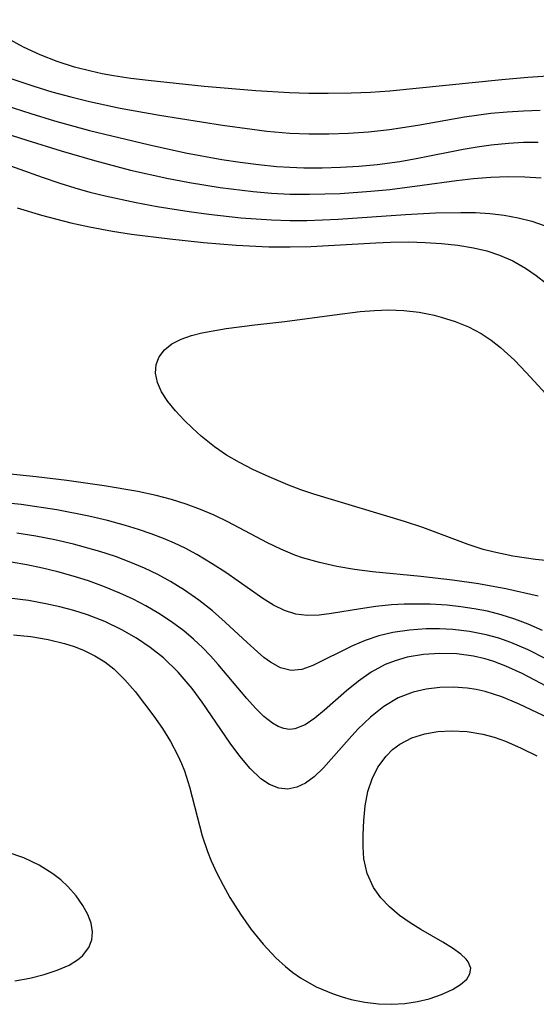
# Model space of a CAD drawing. Header units: metres. Extents: x 1073367 to 1082519, y 1569854 to 1574957.
# Tile 764 of 1056: x 1080702 to 1080753, y 1571589 to 1571687. Entities that reach past the tile are written whole.
import ezdxf

# ---------------------------------------------------------------- set-up
doc = ezdxf.new("R2010")
doc.units = ezdxf.units.M
doc.layers.add('CGG_CurvaNivelLidar_v1', color=253, linetype='Continuous', lineweight=30)

msp = doc.modelspace()

# ---------------------------------------------------------------- linework, layer by layer
at = {"layer": 'CGG_CurvaNivelLidar_v1'}
for p, q in [((1080702.0081, 1571684.4285, 76), (1080696.9989, 1571687.1676, 76)), ((1080703.6491, 1571683.6713, 76), (1080702.0081, 1571684.4285, 76)), ((1080705.3436, 1571683.0141, 76), (1080703.6491, 1571683.6713, 76)), ((1080707.082, 1571682.4522, 76), (1080705.3436, 1571683.0141, 76)), ((1080708.6849, 1571682.0282, 76), (1080707.082, 1571682.4522, 76)), ((1080699.9236, 1571681.5728, 75.5), (1080703.013, 1571680.5437, 75.5)), ((1080709.82, 1571681.7813, 76), (1080708.6849, 1571682.0282, 76)), ((1080710.9662, 1571681.5713, 76), (1080709.82, 1571681.7813, 76)), ((1080712.6904, 1571681.3155, 76), (1080710.9662, 1571681.5713, 76)), ((1080714.4294, 1571681.1058, 76), (1080712.6904, 1571681.3155, 76)), ((1080752.2514, 1571681.4184, 76), (1080749.6574, 1571681.1916, 76)), ((1080755.2326, 1571681.6245, 76), (1080752.2514, 1571681.4184, 76)), ((1080693.7447, 1571680.7213, 75), (1080702.7221, 1571677.8204, 75)), ((1080703.013, 1571680.5437, 75.5), (1080704.8259, 1571679.9958, 75.5)), ((1080719.9977, 1571680.5275, 76), (1080714.4294, 1571681.1058, 76)), ((1080725.1477, 1571680.079, 76), (1080719.9977, 1571680.5275, 76)), ((1080749.6574, 1571681.1916, 76), (1080738.481, 1571680.0638, 76)), ((1080704.8259, 1571679.9958, 75.5), (1080706.6955, 1571679.477, 75.5)), ((1080706.6955, 1571679.477, 75.5), (1080708.5787, 1571679.0094, 75.5)), ((1080728.5058, 1571679.8707, 76), (1080725.1477, 1571680.079, 76)), ((1080730.4235, 1571679.8145, 76), (1080728.5058, 1571679.8707, 76)), ((1080732.3426, 1571679.8052, 76), (1080730.4235, 1571679.8145, 76)), ((1080734.6453, 1571679.8493, 76), (1080732.3426, 1571679.8052, 76)), ((1080736.5644, 1571679.9335, 76), (1080734.6453, 1571679.8493, 76)), ((1080738.481, 1571680.0638, 76), (1080736.5644, 1571679.9335, 76)), ((1080708.5787, 1571679.0094, 75.5), (1080711.6243, 1571678.3734, 75.5)), ((1080711.6243, 1571678.3734, 75.5), (1080715.5298, 1571677.6762, 75.5)), ((1080695.5933, 1571677.3324, 74.5), (1080702.3354, 1571675.1635, 74.5)), ((1080702.7221, 1571677.8204, 75), (1080705.0778, 1571677.1093, 75)), ((1080715.5298, 1571677.6762, 75.5), (1080721.8299, 1571676.675, 75.5)), ((1080741.2956, 1571676.6596, 75.5), (1080745.9409, 1571677.4812, 75.5)), ((1080745.9409, 1571677.4812, 75.5), (1080748.5724, 1571677.8442, 75.5)), ((1080748.5724, 1571677.8442, 75.5), (1080750.2, 1571678.003, 75.5)), ((1080750.2, 1571678.003, 75.5), (1080751.8237, 1571678.1056, 75.5)), ((1080751.8237, 1571678.1056, 75.5), (1080753.4798, 1571678.1471, 75.5)), ((1080705.0778, 1571677.1093, 75), (1080708.5618, 1571676.1407, 75)), ((1080721.8299, 1571676.675, 75.5), (1080724.7783, 1571676.2491, 75.5)), ((1080738.4488, 1571676.2208, 75.5), (1080741.2956, 1571676.6596, 75.5)), ((1080708.5618, 1571676.1407, 75), (1080714.4082, 1571674.7293, 75)), ((1080724.7783, 1571676.2491, 75.5), (1080726.2539, 1571676.0698, 75.5)), ((1080726.2539, 1571676.0698, 75.5), (1080728.5428, 1571675.8699, 75.5)), ((1080728.5428, 1571675.8699, 75.5), (1080730.4346, 1571675.7922, 75.5)), ((1080730.4346, 1571675.7922, 75.5), (1080732.4141, 1571675.7901, 75.5)), ((1080732.4141, 1571675.7901, 75.5), (1080734.3931, 1571675.8597, 75.5)), ((1080734.3931, 1571675.8597, 75.5), (1080736.3691, 1571675.9977, 75.5)), ((1080736.3691, 1571675.9977, 75.5), (1080738.4488, 1571676.2208, 75.5)), ((1080702.3354, 1571675.1635, 74.5), (1080705.7366, 1571674.1028, 74.5)), ((1080714.4082, 1571674.7293, 75), (1080718.1486, 1571673.9195, 75)), ((1080745.815, 1571674.2637, 75), (1080747.1859, 1571674.5054, 75)), ((1080747.1859, 1571674.5054, 75), (1080748.5924, 1571674.7088, 75)), ((1080748.5924, 1571674.7088, 75), (1080750.3332, 1571674.886, 75)), ((1080750.3332, 1571674.886, 75), (1080751.8027, 1571674.9681, 75)), ((1080751.8027, 1571674.9681, 75), (1080753.2619, 1571674.983, 75)), ((1080698.3728, 1571673.4584, 74), (1080703.8444, 1571671.4753, 74)), ((1080705.7366, 1571674.1028, 74.5), (1080709.0622, 1571673.129, 74.5)), ((1080718.1486, 1571673.9195, 75), (1080721.7694, 1571673.2515, 75)), ((1080739.483, 1571673.0544, 75), (1080741.2809, 1571673.3666, 75)), ((1080741.2809, 1571673.3666, 75), (1080745.815, 1571674.2637, 75)), ((1080709.0622, 1571673.129, 74.5), (1080712.6494, 1571672.1949, 74.5)), ((1080721.7694, 1571673.2515, 75), (1080723.5861, 1571672.9726, 75)), ((1080723.5861, 1571672.9726, 75), (1080725.4065, 1571672.7388, 75)), ((1080725.4065, 1571672.7388, 75), (1080727.2307, 1571672.5609, 75)), ((1080727.2307, 1571672.5609, 75), (1080728.5401, 1571672.4756, 75)), ((1080728.5401, 1571672.4756, 75), (1080729.9197, 1571672.4277, 75)), ((1080729.9197, 1571672.4277, 75), (1080731.7511, 1571672.4214, 75)), ((1080731.7511, 1571672.4214, 75), (1080733.5824, 1571672.474, 75)), ((1080733.5824, 1571672.474, 75), (1080735.4114, 1571672.5837, 75)), ((1080735.4114, 1571672.5837, 75), (1080737.2355, 1571672.7535, 75)), ((1080737.2355, 1571672.7535, 75), (1080739.483, 1571673.0544, 75)), ((1080703.8444, 1571671.4753, 74), (1080705.6034, 1571670.8832, 74)), ((1080712.6494, 1571672.1949, 74.5), (1080716.2646, 1571671.3856, 74.5)), ((1080746.8284, 1571671.36, 74.5), (1080748.5444, 1571671.4952, 74.5)), ((1080748.5444, 1571671.4952, 74.5), (1080750.298, 1571671.5462, 74.5)), ((1080750.298, 1571671.5462, 74.5), (1080751.9562, 1571671.5196, 74.5)), ((1080751.9562, 1571671.5196, 74.5), (1080753.591, 1571671.4061, 74.5)), ((1080705.6034, 1571670.8832, 74), (1080707.0986, 1571670.4231, 74)), ((1080707.0986, 1571670.4231, 74), (1080708.6052, 1571670.0019, 74)), ((1080716.2646, 1571671.3856, 74.5), (1080718.5262, 1571670.9587, 74.5)), ((1080718.5262, 1571670.9587, 74.5), (1080721.5964, 1571670.4674, 74.5)), ((1080721.5964, 1571670.4674, 74.5), (1080724.8628, 1571670.0608, 74.5)), ((1080738.5084, 1571670.2736, 74.5), (1080741.7159, 1571670.6738, 74.5)), ((1080741.7159, 1571670.6738, 74.5), (1080745.1308, 1571671.1583, 74.5)), ((1080745.1308, 1571671.1583, 74.5), (1080746.8284, 1571671.36, 74.5)), ((1080708.6052, 1571670.0019, 74), (1080710.1297, 1571669.6182, 74)), ((1080710.1297, 1571669.6182, 74), (1080713.2039, 1571668.9494, 74)), ((1080724.8628, 1571670.0608, 74.5), (1080726.6989, 1571669.9021, 74.5)), ((1080726.6989, 1571669.9021, 74.5), (1080728.5384, 1571669.8069, 74.5)), ((1080728.5384, 1571669.8069, 74.5), (1080730.4764, 1571669.7841, 74.5)), ((1080730.4764, 1571669.7841, 74.5), (1080733.5508, 1571669.8748, 74.5)), ((1080733.5508, 1571669.8748, 74.5), (1080736.5988, 1571670.0858, 74.5)), ((1080736.5988, 1571670.0858, 74.5), (1080738.5084, 1571670.2736, 74.5)), ((1080713.2039, 1571668.9494, 74), (1080715.3276, 1571668.5549, 74)), ((1080715.3276, 1571668.5549, 74), (1080718.5117, 1571668.0501, 74)), ((1080701.3527, 1571668.4242, 73.5), (1080703.7798, 1571667.695, 73.5)), ((1080703.7798, 1571667.695, 73.5), (1080706.692, 1571666.942, 73.5)), ((1080718.5117, 1571668.0501, 74), (1080720.4707, 1571667.7853, 74)), ((1080720.4707, 1571667.7853, 74), (1080723.6597, 1571667.4378, 74)), ((1080733.3609, 1571667.2975, 74), (1080740.0515, 1571667.7576, 74)), ((1080740.0515, 1571667.7576, 74), (1080743.0332, 1571667.9227, 74)), ((1080743.0332, 1571667.9227, 74), (1080745.5728, 1571667.9776, 74)), ((1080745.5728, 1571667.9776, 74), (1080747.029, 1571667.952, 74)), ((1080747.029, 1571667.952, 74), (1080748.4728, 1571667.861, 74)), ((1080748.4728, 1571667.861, 74), (1080749.8802, 1571667.6894, 74)), ((1080749.8802, 1571667.6894, 74), (1080751.2682, 1571667.4332, 74)), ((1080706.692, 1571666.942, 73.5), (1080708.5678, 1571666.5244, 73.5)), ((1080708.5678, 1571666.5244, 73.5), (1080710.8462, 1571666.0994, 73.5)), ((1080723.6597, 1571667.4378, 74), (1080726.7107, 1571667.2225, 74)), ((1080726.7107, 1571667.2225, 74), (1080728.5367, 1571667.1649, 74)), ((1080728.5367, 1571667.1649, 74), (1080730.226, 1571667.1702, 74)), ((1080730.226, 1571667.1702, 74), (1080733.3609, 1571667.2975, 74)), ((1080751.2682, 1571667.4332, 74), (1080752.632, 1571667.0895, 74)), ((1080752.632, 1571667.0895, 74), (1080753.9756, 1571666.6521, 74)), ((1080710.8462, 1571666.0994, 73.5), (1080712.7512, 1571665.8079, 73.5)), ((1080712.7512, 1571665.8079, 73.5), (1080716.5827, 1571665.3327, 73.5)), ((1080716.5827, 1571665.3327, 73.5), (1080719.9389, 1571664.9832, 73.5)), ((1080719.9389, 1571664.9832, 73.5), (1080723.1867, 1571664.7189, 73.5)), ((1080723.1867, 1571664.7189, 73.5), (1080726.4386, 1571664.5596, 73.5)), ((1080726.4386, 1571664.5596, 73.5), (1080728.5502, 1571664.5358, 73.5)), ((1080728.5502, 1571664.5358, 73.5), (1080730.6215, 1571664.5882, 73.5)), ((1080730.6215, 1571664.5882, 73.5), (1080737.0937, 1571664.9506, 73.5)), ((1080737.0937, 1571664.9506, 73.5), (1080738.5746, 1571665.0075, 73.5)), ((1080738.5746, 1571665.0075, 73.5), (1080740.343, 1571665.0317, 73.5)), ((1080740.343, 1571665.0317, 73.5), (1080742.0006, 1571664.9946, 73.5)), ((1080742.0006, 1571664.9946, 73.5), (1080743.6406, 1571664.8921, 73.5)), ((1080743.6406, 1571664.8921, 73.5), (1080745.2561, 1571664.7161, 73.5)), ((1080745.2561, 1571664.7161, 73.5), (1080746.8382, 1571664.4532, 73.5)), ((1080746.8382, 1571664.4532, 73.5), (1080748.1668, 1571664.1394, 73.5)), ((1080748.1668, 1571664.1394, 73.5), (1080749.4349, 1571663.7252, 73.5)), ((1080749.4349, 1571663.7252, 73.5), (1080750.76, 1571663.1428, 73.5)), ((1080750.76, 1571663.1428, 73.5), (1080752.0219, 1571662.4274, 73.5)), ((1080752.0219, 1571662.4274, 73.5), (1080753.0784, 1571661.6935, 73.5)), ((1080753.0784, 1571661.6935, 73.5), (1080754.0931, 1571660.8807, 73.5)), ((1080728.037, 1571657.1163, 73), (1080732.9765, 1571657.7833, 73)), ((1080732.9765, 1571657.7833, 73), (1080735.5539, 1571658.0994, 73)), ((1080735.5539, 1571658.0994, 73), (1080736.9667, 1571658.2214, 73)), ((1080736.9667, 1571658.2214, 73), (1080738.3698, 1571658.269, 73)), ((1080738.3698, 1571658.269, 73), (1080739.9039, 1571658.2059, 73)), ((1080739.9039, 1571658.2059, 73), (1080741.4192, 1571658.0263, 73)), ((1080741.4192, 1571658.0263, 73), (1080742.9073, 1571657.7383, 73)), ((1080742.9073, 1571657.7383, 73), (1080743.622, 1571657.5587, 73)), ((1080722.19, 1571656.4101, 73), (1080725.04, 1571656.7818, 73)), ((1080725.04, 1571656.7818, 73), (1080728.037, 1571657.1163, 73)), ((1080743.622, 1571657.5587, 73), (1080745.0042, 1571657.1263, 73)), ((1080745.0042, 1571657.1263, 73), (1080746.3347, 1571656.5839, 73)), ((1080717.6898, 1571655.3509, 73), (1080718.7289, 1571655.7215, 73)), ((1080718.7289, 1571655.7215, 73), (1080719.7503, 1571655.9792, 73)), ((1080719.7503, 1571655.9792, 73), (1080722.19, 1571656.4101, 73)), ((1080746.3347, 1571656.5839, 73), (1080747.5987, 1571655.9173, 73)), ((1080747.5987, 1571655.9173, 73), (1080748.5903, 1571655.2595, 73)), ((1080716.0582, 1571654.2882, 73), (1080716.7856, 1571654.8742, 73)), ((1080716.7856, 1571654.8742, 73), (1080717.6898, 1571655.3509, 73)), ((1080748.5903, 1571655.2595, 73), (1080749.5341, 1571654.5211, 73)), ((1080715.523, 1571653.6015, 73), (1080716.0582, 1571654.2882, 73)), ((1080749.5341, 1571654.5211, 73), (1080750.9123, 1571653.2626, 73)), ((1080715.158, 1571651.9586, 73), (1080715.213, 1571652.8319, 73)), ((1080715.213, 1571652.8319, 73), (1080715.523, 1571653.6015, 73)), ((1080750.9123, 1571653.2626, 73), (1080752.0962, 1571652.0348, 73)), ((1080715.35, 1571651.0417, 73), (1080715.158, 1571651.9586, 73)), ((1080752.0962, 1571652.0348, 73), (1080754.4292, 1571649.4885, 73)), ((1080715.7559, 1571650.1107, 73), (1080715.35, 1571651.0417, 73)), ((1080716.3713, 1571649.1558, 73), (1080715.7559, 1571650.1107, 73)), ((1080717.1397, 1571648.2125, 73), (1080716.3713, 1571649.1558, 73)), ((1080718.0181, 1571647.2775, 73), (1080717.1397, 1571648.2125, 73)), ((1080718.8389, 1571646.4764, 73), (1080718.0181, 1571647.2775, 73)), ((1080719.7045, 1571645.6891, 73), (1080718.8389, 1571646.4764, 73)), ((1080721.0223, 1571644.6158, 73), (1080719.7045, 1571645.6891, 73)), ((1080722.2256, 1571643.8061, 73), (1080721.0223, 1571644.6158, 73)), ((1080723.51, 1571643.0679, 73), (1080722.2256, 1571643.8061, 73)), ((1080724.8529, 1571642.3824, 73), (1080723.51, 1571643.0679, 73)), ((1080703.2443, 1571641.6502, 73.5), (1080698.5269, 1571642.1183, 73.5)), ((1080726.2354, 1571641.7337, 73), (1080724.8529, 1571642.3824, 73)), ((1080706.3186, 1571641.2867, 73.5), (1080703.2443, 1571641.6502, 73.5)), ((1080710.0267, 1571640.7561, 73.5), (1080706.3186, 1571641.2867, 73.5)), ((1080728.3193, 1571640.8389, 73), (1080726.2354, 1571641.7337, 73)), ((1080713.3899, 1571640.1768, 73.5), (1080710.0267, 1571640.7561, 73.5)), ((1080715.2243, 1571639.7831, 73.5), (1080713.3899, 1571640.1768, 73.5)), ((1080729.6132, 1571640.3542, 73), (1080728.3193, 1571640.8389, 73)), ((1080730.9291, 1571639.9088, 73), (1080729.6132, 1571640.3542, 73)), ((1080701.7526, 1571638.875, 74), (1080698.5372, 1571639.2232, 74)), ((1080716.732, 1571639.3856, 73.5), (1080715.2243, 1571639.7831, 73.5)), ((1080718.2133, 1571638.9179, 73.5), (1080716.732, 1571639.3856, 73.5)), ((1080739.9557, 1571637.1957, 73), (1080730.9291, 1571639.9088, 73)), ((1080705.3186, 1571638.3464, 74), (1080701.7526, 1571638.875, 74)), ((1080708.5098, 1571637.7341, 74), (1080705.3186, 1571638.3464, 74)), ((1080719.62, 1571638.3952, 73.5), (1080718.2133, 1571638.9179, 73.5)), ((1080720.9969, 1571637.8118, 73.5), (1080719.62, 1571638.3952, 73.5)), ((1080710.3518, 1571637.3055, 74), (1080708.5098, 1571637.7341, 74)), ((1080712.1683, 1571636.81, 74), (1080710.3518, 1571637.3055, 74)), ((1080722.3429, 1571637.1761, 73.5), (1080720.9969, 1571637.8118, 73.5)), ((1080726.3174, 1571635.086, 73.5), (1080722.3429, 1571637.1761, 73.5)), ((1080741.7833, 1571636.5833, 73), (1080739.9557, 1571637.1957, 73)), ((1080713.444, 1571636.4079, 74), (1080712.1683, 1571636.81, 74)), ((1080714.7009, 1571635.9662, 74), (1080713.444, 1571636.4079, 74)), ((1080746.2981, 1571634.9118, 73), (1080741.7833, 1571636.5833, 73)), ((1080703.2161, 1571635.7273, 74.5), (1080701.3146, 1571636.0298, 74.5)), ((1080705.1052, 1571635.3616, 74.5), (1080703.2161, 1571635.7273, 74.5)), ((1080706.979, 1571634.9354, 74.5), (1080705.1052, 1571635.3616, 74.5)), ((1080715.9369, 1571635.4872, 74), (1080714.7009, 1571635.9662, 74)), ((1080717.0267, 1571635.0247, 74), (1080715.9369, 1571635.4872, 74)), ((1080709.5882, 1571634.2195, 74.5), (1080706.979, 1571634.9354, 74.5)), ((1080711.1536, 1571633.6998, 74.5), (1080709.5882, 1571634.2195, 74.5)), ((1080718.0927, 1571634.5264, 74), (1080717.0267, 1571635.0247, 74)), ((1080719.2695, 1571633.9097, 74), (1080718.0927, 1571634.5264, 74)), ((1080727.6352, 1571634.4417, 73.5), (1080726.3174, 1571635.086, 73.5)), ((1080729.0384, 1571633.8541, 73.5), (1080727.6352, 1571634.4417, 73.5)), ((1080747.8119, 1571634.4219, 73), (1080746.2981, 1571634.9118, 73)), ((1080748.7737, 1571634.1602, 73), (1080747.8119, 1571634.4219, 73)), ((1080750.7528, 1571633.7515, 73), (1080748.7737, 1571634.1602, 73)), ((1080712.6911, 1571633.1166, 74.5), (1080711.1536, 1571633.6998, 74.5)), ((1080720.8056, 1571632.9931, 74), (1080719.2695, 1571633.9097, 74)), ((1080729.8083, 1571633.5892, 73.5), (1080729.0384, 1571633.8541, 73.5)), ((1080731.481, 1571633.1128, 73.5), (1080729.8083, 1571633.5892, 73.5)), ((1080753.0183, 1571633.423, 73), (1080750.7528, 1571633.7515, 73)), ((1080755.4605, 1571633.1594, 73), (1080753.0183, 1571633.423, 73)), ((1080702.3145, 1571632.8739, 75), (1080700.7472, 1571633.1375, 75)), ((1080703.8721, 1571632.5532, 75), (1080702.3145, 1571632.8739, 75)), ((1080705.4182, 1571632.1808, 75), (1080703.8721, 1571632.5532, 75)), ((1080706.9503, 1571631.7584, 75), (1080705.4182, 1571632.1808, 75)), ((1080714.0426, 1571632.5401, 74.5), (1080712.6911, 1571633.1166, 74.5)), ((1080715.3628, 1571631.9106, 74.5), (1080714.0426, 1571632.5401, 74.5)), ((1080722.1611, 1571632.1023, 74), (1080720.8056, 1571632.9931, 74)), ((1080733.2063, 1571632.7271, 73.5), (1080731.481, 1571633.1128, 73.5)), ((1080734.9709, 1571632.4192, 73.5), (1080733.2063, 1571632.7271, 73.5)), ((1080736.7643, 1571632.1814, 73.5), (1080734.9709, 1571632.4192, 73.5)), ((1080741.6001, 1571631.7071, 73.5), (1080736.7643, 1571632.1814, 73.5)), ((1080708.4666, 1571631.282, 75), (1080706.9503, 1571631.7584, 75)), ((1080710.0517, 1571630.7056, 75), (1080708.4666, 1571631.282, 75)), ((1080716.6448, 1571631.2229, 74.5), (1080715.3628, 1571631.9106, 74.5)), ((1080718.0476, 1571630.3628, 74.5), (1080716.6448, 1571631.2229, 74.5)), ((1080725.8279, 1571629.5428, 74), (1080722.1611, 1571632.1023, 74)), ((1080744.7316, 1571631.3553, 73.5), (1080741.6001, 1571631.7071, 73.5)), ((1080747.3401, 1571630.9927, 73.5), (1080744.7316, 1571631.3553, 73.5)), ((1080711.6067, 1571630.06, 75), (1080710.0517, 1571630.7056, 75)), ((1080719.4714, 1571629.3592, 74.5), (1080718.0476, 1571630.3628, 74.5)), ((1080750.0456, 1571630.5011, 73.5), (1080747.3401, 1571630.9927, 73.5)), ((1080753.2756, 1571629.7533, 73.5), (1080750.0456, 1571630.5011, 73.5)), ((1080702.5061, 1571629.3172, 75.5), (1080700.5527, 1571629.5699, 75.5)), ((1080704.2067, 1571629.0126, 75.5), (1080702.5061, 1571629.3172, 75.5)), ((1080712.9056, 1571629.4569, 75), (1080711.6067, 1571630.06, 75)), ((1080714.1738, 1571628.8012, 75), (1080712.9056, 1571629.4569, 75)), ((1080720.8212, 1571628.2911, 74.5), (1080719.4714, 1571629.3592, 74.5)), ((1080726.9098, 1571628.8645, 74), (1080725.8279, 1571629.5428, 74)), ((1080705.6172, 1571628.7018, 75.5), (1080704.2067, 1571629.0126, 75.5)), ((1080707.0095, 1571628.3349, 75.5), (1080705.6172, 1571628.7018, 75.5)), ((1080708.3774, 1571627.9017, 75.5), (1080707.0095, 1571628.3349, 75.5)), ((1080715.4892, 1571628.0353, 75), (1080714.1738, 1571628.8012, 75)), ((1080722.0971, 1571627.1843, 74.5), (1080720.8212, 1571628.2911, 74.5)), ((1080727.9981, 1571628.3188, 74), (1080726.9098, 1571628.8645, 74)), ((1080729.115, 1571627.9622, 74), (1080727.9981, 1571628.3188, 74)), ((1080735.5598, 1571628.5127, 74), (1080732.6998, 1571628.0438, 74)), ((1080737.0975, 1571628.7263, 74), (1080735.5598, 1571628.5127, 74)), ((1080738.673, 1571628.8854, 74), (1080737.0975, 1571628.7263, 74)), ((1080739.9385, 1571628.9569, 74), (1080738.673, 1571628.8854, 74)), ((1080741.2166, 1571628.9794, 74), (1080739.9385, 1571628.9569, 74)), ((1080742.5025, 1571628.9546, 74), (1080741.2166, 1571628.9794, 74)), ((1080744.21, 1571628.8497, 74), (1080742.5025, 1571628.9546, 74)), ((1080745.5558, 1571628.7086, 74), (1080744.21, 1571628.8497, 74)), ((1080746.8948, 1571628.5112, 74), (1080745.5558, 1571628.7086, 74)), ((1080748.2221, 1571628.2498, 74), (1080746.8948, 1571628.5112, 74)), ((1080710.1115, 1571627.2236, 75.5), (1080708.3774, 1571627.9017, 75.5)), ((1080716.7553, 1571627.2024, 75), (1080715.4892, 1571628.0353, 75)), ((1080730.2625, 1571627.8348, 74), (1080729.115, 1571627.9622, 74)), ((1080731.4576, 1571627.8832, 74), (1080730.2625, 1571627.8348, 74)), ((1080732.6998, 1571628.0438, 74), (1080731.4576, 1571627.8832, 74)), ((1080749.6017, 1571627.8975, 74), (1080748.2221, 1571628.2498, 74)), ((1080750.9596, 1571627.4685, 74), (1080749.6017, 1571627.8975, 74)), ((1080752.2919, 1571626.9652, 74), (1080750.9596, 1571627.4685, 74)), ((1080711.7844, 1571626.4183, 75.5), (1080710.1115, 1571627.2236, 75.5)), ((1080713.2379, 1571625.5799, 75.5), (1080711.7844, 1571626.4183, 75.5)), ((1080717.964, 1571626.3009, 75), (1080716.7553, 1571627.2024, 75)), ((1080718.9259, 1571625.4913, 75), (1080717.964, 1571626.3009, 75)), ((1080724.2729, 1571625.1452, 74.5), (1080722.0971, 1571627.1843, 74.5)), ((1080740.4458, 1571626.3859, 74.5), (1080738.796, 1571626.138, 74.5)), ((1080742.1315, 1571626.5011, 74.5), (1080740.4458, 1571626.3859, 74.5)), ((1080743.4425, 1571626.5077, 74.5), (1080742.1315, 1571626.5011, 74.5)), ((1080744.7576, 1571626.4431, 74.5), (1080743.4425, 1571626.5077, 74.5)), ((1080746.4431, 1571626.2501, 74.5), (1080744.7576, 1571626.4431, 74.5)), ((1080753.712, 1571626.3383, 74), (1080752.2919, 1571626.9652, 74)), ((1080700.9953, 1571625.9083, 76), (1080702.7332, 1571625.7294, 76)), ((1080702.7332, 1571625.7294, 76), (1080704.4346, 1571625.454, 76)), ((1080704.4346, 1571625.454, 76), (1080706.0832, 1571625.0611, 76)), ((1080714.625, 1571624.6435, 75.5), (1080713.2379, 1571625.5799, 75.5)), ((1080719.8389, 1571624.637, 75), (1080718.9259, 1571625.4913, 75)), ((1080736.0409, 1571625.3505, 74.5), (1080734.7742, 1571624.8158, 74.5)), ((1080737.3906, 1571625.7984, 74.5), (1080736.0409, 1571625.3505, 74.5)), ((1080738.796, 1571626.138, 74.5), (1080737.3906, 1571625.7984, 74.5)), ((1080748.1106, 1571625.9232, 74.5), (1080746.4431, 1571626.2501, 74.5)), ((1080749.3444, 1571625.5807, 74.5), (1080748.1106, 1571625.9232, 74.5)), ((1080750.5562, 1571625.1566, 74.5), (1080749.3444, 1571625.5807, 74.5)), ((1080706.0832, 1571625.0611, 76), (1080707.0413, 1571624.7561, 76)), ((1080707.0413, 1571624.7561, 76), (1080707.9678, 1571624.392, 76)), ((1080707.9678, 1571624.392, 76), (1080709.1144, 1571623.8224, 76)), ((1080715.9352, 1571623.6107, 75.5), (1080714.625, 1571624.6435, 75.5)), ((1080720.6394, 1571623.8128, 75), (1080719.8389, 1571624.637, 75)), ((1080725.2946, 1571624.2122, 74.5), (1080724.2729, 1571625.1452, 74.5)), ((1080734.7742, 1571624.8158, 74.5), (1080730.8328, 1571622.8494, 74.5)), ((1080752.2739, 1571624.4103, 74.5), (1080750.5562, 1571625.1566, 74.5)), ((1080753.9622, 1571623.5624, 74.5), (1080752.2739, 1571624.4103, 74.5)), ((1080709.1144, 1571623.8224, 76), (1080710.091, 1571623.21, 76)), ((1080717.4149, 1571622.205, 75.5), (1080715.9352, 1571623.6107, 75.5)), ((1080721.4011, 1571622.9666, 75), (1080720.6394, 1571623.8128, 75)), ((1080725.9457, 1571623.6654, 74.5), (1080725.2946, 1571624.2122, 74.5)), ((1080726.5905, 1571623.1877, 74.5), (1080725.9457, 1571623.6654, 74.5)), ((1080740.2158, 1571623.6709, 75), (1080739.0353, 1571623.3356, 75)), ((1080741.8357, 1571623.9488, 75), (1080740.2158, 1571623.6709, 75)), ((1080743.4944, 1571624.0559, 75), (1080741.8357, 1571623.9488, 75)), ((1080745.1696, 1571624.0004, 75), (1080743.4944, 1571624.0559, 75)), ((1080746.8403, 1571623.7784, 75), (1080745.1696, 1571624.0004, 75)), ((1080747.9911, 1571623.5174, 75), (1080746.8403, 1571623.7784, 75)), ((1080748.8449, 1571623.2597, 75), (1080747.9911, 1571623.5174, 75)), ((1080710.091, 1571623.21, 76), (1080711.0005, 1571622.5081, 76)), ((1080711.0005, 1571622.5081, 76), (1080712.106, 1571621.4412, 76)), ((1080724.2312, 1571619.5621, 75), (1080721.4011, 1571622.9666, 75)), ((1080727.6167, 1571622.6179, 74.5), (1080726.5905, 1571623.1877, 74.5)), ((1080728.6547, 1571622.3554, 74.5), (1080727.6167, 1571622.6179, 74.5)), ((1080729.7227, 1571622.4602, 74.5), (1080728.6547, 1571622.3554, 74.5)), ((1080730.8328, 1571622.8494, 74.5), (1080729.7227, 1571622.4602, 74.5)), ((1080738.0373, 1571622.9399, 75), (1080736.6432, 1571622.1863, 75)), ((1080739.0353, 1571623.3356, 75), (1080738.0373, 1571622.9399, 75)), ((1080750.0637, 1571622.7974, 75), (1080748.8449, 1571623.2597, 75)), ((1080751.6909, 1571622.0444, 75), (1080750.0637, 1571622.7974, 75)), ((1080712.106, 1571621.4412, 76), (1080713.122, 1571620.2643, 76)), ((1080718.8063, 1571620.5667, 75.5), (1080717.4149, 1571622.205, 75.5)), ((1080736.6432, 1571622.1863, 75), (1080735.3645, 1571621.2946, 75)), ((1080756.1701, 1571619.6872, 75), (1080751.6909, 1571622.0444, 75)), ((1080719.8013, 1571619.2163, 75.5), (1080718.8063, 1571620.5667, 75.5)), ((1080735.3645, 1571621.2946, 75), (1080734.1645, 1571620.3186, 75)), ((1080742.1159, 1571620.5077, 75.5), (1080740.808, 1571620.206, 75.5)), ((1080743.4634, 1571620.6654, 75.5), (1080742.1159, 1571620.5077, 75.5)), ((1080744.8342, 1571620.6902, 75.5), (1080743.4634, 1571620.6654, 75.5)), ((1080746.2137, 1571620.5865, 75.5), (1080744.8342, 1571620.6902, 75.5)), ((1080747.1081, 1571620.449, 75.5), (1080746.2137, 1571620.5865, 75.5)), ((1080747.9966, 1571620.2527, 75.5), (1080747.1081, 1571620.449, 75.5)), ((1080713.122, 1571620.2643, 76), (1080714.9793, 1571617.8099, 76)), ((1080725.0946, 1571618.6017, 75), (1080724.2312, 1571619.5621, 75)), ((1080734.1645, 1571620.3186, 75), (1080731.9998, 1571618.4079, 75)), ((1080739.336, 1571619.6378, 75.5), (1080737.8966, 1571618.7747, 75.5)), ((1080740.808, 1571620.206, 75.5), (1080739.336, 1571619.6378, 75.5)), ((1080749.6592, 1571619.7212, 75.5), (1080747.9966, 1571620.2527, 75.5)), ((1080751.3069, 1571619.0405, 75.5), (1080749.6592, 1571619.7212, 75.5)), ((1080722.6016, 1571615.1151, 75.5), (1080719.8013, 1571619.2163, 75.5)), ((1080725.9531, 1571617.7659, 75), (1080725.0946, 1571618.6017, 75)), ((1080737.8966, 1571618.7747, 75.5), (1080736.5627, 1571617.7048, 75.5)), ((1080755.0395, 1571617.2947, 75.5), (1080751.3069, 1571619.0405, 75.5)), ((1080714.9793, 1571617.8099, 76), (1080715.8364, 1571616.5685, 76)), ((1080726.8097, 1571617.0983, 75), (1080725.9531, 1571617.7659, 75)), ((1080731.0076, 1571617.5958, 75), (1080730.0427, 1571616.9549, 75)), ((1080731.9998, 1571618.4079, 75), (1080731.0076, 1571617.5958, 75)), ((1080736.5627, 1571617.7048, 75.5), (1080735.3173, 1571616.5014, 75.5)), ((1080715.8364, 1571616.5685, 76), (1080716.6351, 1571615.2886, 76)), ((1080727.3688, 1571616.7783, 75), (1080726.8097, 1571617.0983, 75)), ((1080727.9296, 1571616.5693, 75), (1080727.3688, 1571616.7783, 75)), ((1080728.5037, 1571616.4912, 75), (1080727.9296, 1571616.5693, 75)), ((1080729.0385, 1571616.5519, 75), (1080728.5037, 1571616.4912, 75)), ((1080730.0427, 1571616.9549, 75), (1080729.0385, 1571616.5519, 75)), ((1080735.3173, 1571616.5014, 75.5), (1080734.4462, 1571615.5642, 75.5)), ((1080734.4462, 1571615.5642, 75.5), (1080731.8842, 1571612.6578, 75.5)), ((1080739.4996, 1571615.0314, 76), (1080740.6884, 1571615.6361, 76)), ((1080740.6884, 1571615.6361, 76), (1080741.9977, 1571616.0451, 76)), ((1080741.9977, 1571616.0451, 76), (1080743.2921, 1571616.2724, 76)), ((1080743.2921, 1571616.2724, 76), (1080744.6321, 1571616.3604, 76)), ((1080744.6321, 1571616.3604, 76), (1080746.2044, 1571616.289, 76)), ((1080746.2044, 1571616.289, 76), (1080747.7757, 1571616.0258, 76)), ((1080747.7757, 1571616.0258, 76), (1080748.901, 1571615.711, 76)), ((1080748.901, 1571615.711, 76), (1080750.0131, 1571615.3139, 76)), ((1080716.6351, 1571615.2886, 76), (1080717.3476, 1571613.96, 76)), ((1080723.5346, 1571613.8393, 75.5), (1080722.6016, 1571615.1151, 75.5)), ((1080738.7677, 1571614.4833, 76), (1080739.4996, 1571615.0314, 76)), ((1080750.0131, 1571615.3139, 76), (1080751.5975, 1571614.6363, 76)), ((1080751.5975, 1571614.6363, 76), (1080753.1378, 1571613.8506, 76)), ((1080717.3476, 1571613.96, 76), (1080717.741, 1571613.0894, 76)), ((1080724.5689, 1571612.5827, 75.5), (1080723.5346, 1571613.8393, 75.5)), ((1080737.3131, 1571612.7374, 76), (1080738.1172, 1571613.8388, 76)), ((1080738.1172, 1571613.8388, 76), (1080738.7677, 1571614.4833, 76)), ((1080717.741, 1571613.0894, 76), (1080718.031, 1571612.3503, 76)), ((1080725.6481, 1571611.5568, 75.5), (1080724.5689, 1571612.5827, 75.5)), ((1080731.8842, 1571612.6578, 75.5), (1080730.9536, 1571611.7626, 75.5)), ((1080736.7304, 1571611.559, 76), (1080737.3131, 1571612.7374, 76)), ((1080718.031, 1571612.3503, 76), (1080718.5414, 1571610.7668, 76)), ((1080730.9536, 1571611.7626, 75.5), (1080730.1046, 1571611.1468, 75.5)), ((1080718.5414, 1571610.7668, 76), (1080719.8078, 1571605.9024, 76)), ((1080726.518, 1571610.9899, 75.5), (1080725.6481, 1571611.5568, 75.5)), ((1080727.4186, 1571610.6415, 75.5), (1080726.518, 1571610.9899, 75.5)), ((1080728.331, 1571610.5463, 75.5), (1080727.4186, 1571610.6415, 75.5)), ((1080729.2265, 1571610.7272, 75.5), (1080728.331, 1571610.5463, 75.5)), ((1080730.1046, 1571611.1468, 75.5), (1080729.2265, 1571610.7272, 75.5)), ((1080736.3172, 1571610.291, 76), (1080736.7304, 1571611.559, 76)), ((1080736.0469, 1571608.8679, 76), (1080736.3172, 1571610.291, 76)), ((1080735.906, 1571607.4205, 76), (1080736.0469, 1571608.8679, 76)), ((1080735.8416, 1571605.9847, 76), (1080735.906, 1571607.4205, 76)), ((1080719.8078, 1571605.9024, 76), (1080720.3304, 1571604.3174, 76)), ((1080735.829, 1571604.7858, 76), (1080735.8416, 1571605.9847, 76)), ((1080735.9104, 1571603.6114, 76), (1080735.829, 1571604.7858, 76)), ((1080702.0119, 1571603.6914, 76), (1080700.3692, 1571604.2535, 76)), ((1080720.3304, 1571604.3174, 76), (1080720.6962, 1571603.4121, 76)), ((1080703.545, 1571602.9844, 76), (1080702.0119, 1571603.6914, 76)), ((1080704.9311, 1571602.1237, 76), (1080703.545, 1571602.9844, 76)), ((1080720.6962, 1571603.4121, 76), (1080721.2587, 1571602.1811, 76)), ((1080736.2494, 1571602.1332, 76), (1080735.9104, 1571603.6114, 76)), ((1080705.6974, 1571601.5104, 76), (1080704.9311, 1571602.1237, 76)), ((1080721.2587, 1571602.1811, 76), (1080721.8799, 1571600.9642, 76)), ((1080736.8815, 1571600.7399, 76), (1080736.2494, 1571602.1332, 76)), ((1080706.3956, 1571600.849, 76), (1080705.6974, 1571601.5104, 76)), ((1080707.2238, 1571599.9182, 76), (1080706.3956, 1571600.849, 76)), ((1080721.8799, 1571600.9642, 76), (1080722.554, 1571599.7648, 76)), ((1080707.917, 1571598.9503, 76), (1080707.2238, 1571599.9182, 76)), ((1080737.5999, 1571599.7299, 76), (1080736.8815, 1571600.7399, 76)), ((1080708.3964, 1571598.073, 76), (1080707.917, 1571598.9503, 76)), ((1080722.554, 1571599.7648, 76), (1080723.6023, 1571598.0943, 76)), ((1080738.4753, 1571598.808, 76), (1080737.5999, 1571599.7299, 76)), ((1080708.7207, 1571597.1946, 76), (1080708.3964, 1571598.073, 76)), ((1080723.6023, 1571598.0943, 76), (1080724.694, 1571596.5645, 76)), ((1080739.4676, 1571597.9716, 76), (1080738.4753, 1571598.808, 76)), ((1080740.5112, 1571597.2363, 76), (1080739.4676, 1571597.9716, 76)), ((1080708.8592, 1571596.33, 76), (1080708.7207, 1571597.1946, 76)), ((1080741.5917, 1571596.5634, 76), (1080740.5112, 1571597.2363, 76)), ((1080708.7886, 1571595.5285, 76), (1080708.8592, 1571596.33, 76)), ((1080724.694, 1571596.5645, 76), (1080725.8733, 1571595.1106, 76)), ((1080743.7766, 1571595.2964, 76), (1080741.5917, 1571596.5634, 76)), ((1080708.5133, 1571594.7816, 76), (1080708.7886, 1571595.5285, 76)), ((1080725.8733, 1571595.1106, 76), (1080727.1411, 1571593.7556, 76)), ((1080744.7501, 1571594.6968, 76), (1080743.7766, 1571595.2964, 76)), ((1080707.3752, 1571593.533, 76), (1080707.8708, 1571593.9455, 76)), ((1080707.8708, 1571593.9455, 76), (1080708.5133, 1571594.7816, 76)), ((1080745.5756, 1571594.1027, 76), (1080744.7501, 1571594.6968, 76)), ((1080746.0972, 1571593.6143, 76), (1080745.5756, 1571594.1027, 76)), ((1080705.3615, 1571592.5045, 76), (1080706.5397, 1571593.022, 76)), ((1080706.5397, 1571593.022, 76), (1080707.3752, 1571593.533, 76)), ((1080727.1411, 1571593.7556, 76), (1080728.0872, 1571592.8811, 76)), ((1080746.3057, 1571593.3507, 76), (1080746.0972, 1571593.6143, 76)), ((1080746.5631, 1571592.7283, 76), (1080746.3057, 1571593.3507, 76)), ((1080702.6201, 1571591.7296, 76), (1080704.0431, 1571592.0789, 76)), ((1080704.0431, 1571592.0789, 76), (1080705.3615, 1571592.5045, 76)), ((1080728.0872, 1571592.8811, 76), (1080728.8216, 1571592.2829, 76)), ((1080728.8216, 1571592.2829, 76), (1080729.5888, 1571591.7361, 76)), ((1080746.1537, 1571591.6347, 76), (1080746.4767, 1571592.1422, 76)), ((1080746.4767, 1571592.1422, 76), (1080746.5631, 1571592.7283, 76)), ((1080701.1201, 1571591.4459, 76), (1080702.6201, 1571591.7296, 76)), ((1080729.5888, 1571591.7361, 76), (1080731.1637, 1571590.8443, 76)), ((1080744.7246, 1571590.5761, 76), (1080745.5416, 1571591.0838, 76)), ((1080745.5416, 1571591.0838, 76), (1080746.1537, 1571591.6347, 76)), ((1080731.1637, 1571590.8443, 76), (1080732.8366, 1571590.1445, 76)), ((1080732.8366, 1571590.1445, 76), (1080733.7314, 1571589.8506, 76)), ((1080742.4189, 1571589.6601, 76), (1080743.6458, 1571590.0774, 76)), ((1080743.6458, 1571590.0774, 76), (1080744.7246, 1571590.5761, 76)), ((1080733.7314, 1571589.8506, 76), (1080734.6386, 1571589.6038, 76)), ((1080734.6386, 1571589.6038, 76), (1080735.9955, 1571589.3276, 76)), ((1080735.9955, 1571589.3276, 76), (1080737.3556, 1571589.1617, 76)), ((1080737.3556, 1571589.1617, 76), (1080738.7031, 1571589.115, 76)), ((1080738.7031, 1571589.115, 76), (1080739.9936, 1571589.1924, 76)), ((1080739.9936, 1571589.1924, 76), (1080741.2389, 1571589.3788, 76)), ((1080741.2389, 1571589.3788, 76), (1080742.4189, 1571589.6601, 76))]:
    msp.add_line(p, q, dxfattribs=at)

doc.saveas('drawing.dxf')
